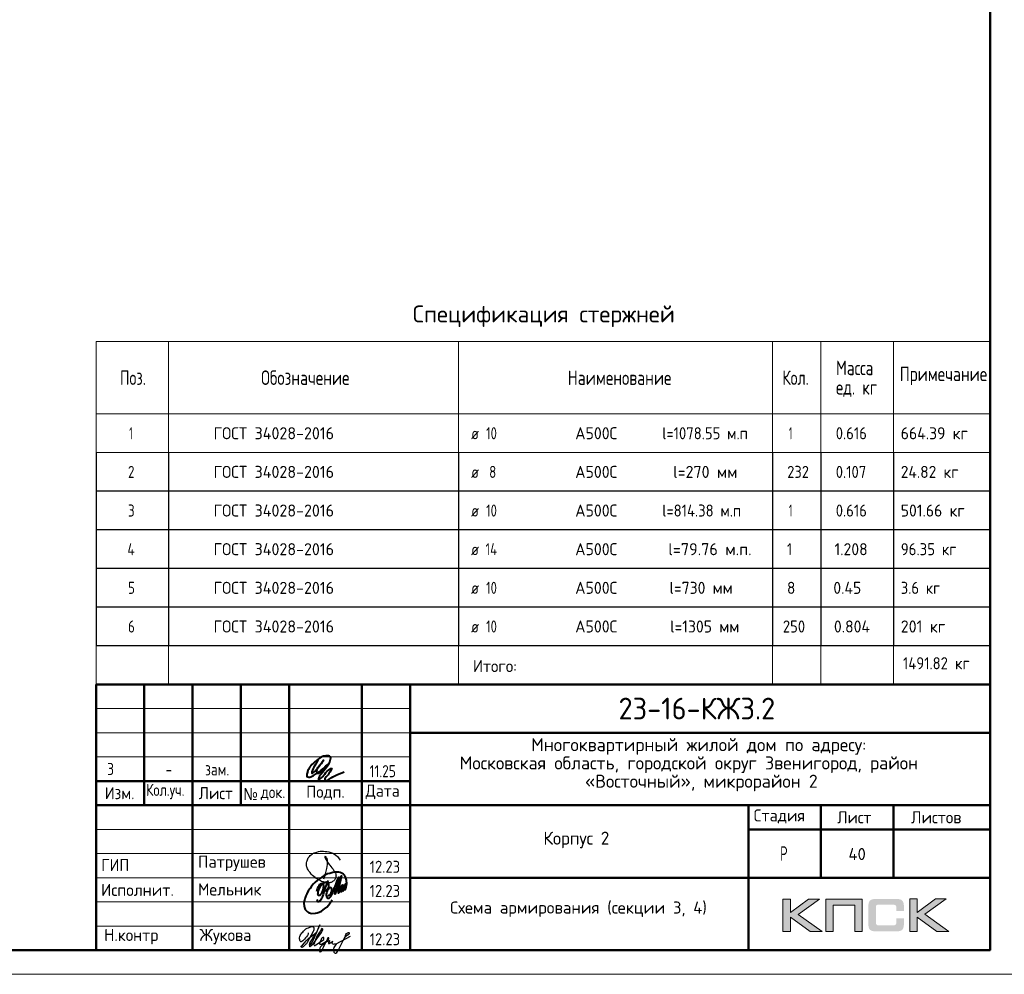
# Model space of a CAD drawing. Header units: millimetres. Extents: x -49773 to 2322955, y -3321 to 58485.
# Tile 554 of 580: x 2197376 to 2217750, y 6225 to 25986. Entities that reach past the tile are written whole.
import ezdxf

# ---------------------------------------------------------------- set-up
doc = ezdxf.new("R2010")
doc.units = ezdxf.units.MM
for name, color, linetype, lineweight in [('Standard', 7, 'Continuous', 25), ('Основная', 7, 'Continuous', 40), ('Стена наружная_ Сайдинг', 7, 'Continuous', 35)]:
    doc.layers.add(name, color=color, linetype=linetype, lineweight=lineweight)
doc.styles.add('GOST 2.304-81', font='txt')
doc.styles.add('ISOCPEUR', font='txt')
doc.styles.add('Segoe UI Symbol', font='txt')

# ---------------------------------------------------------------- blocks, each defined once
blk = doc.blocks.new('яяя')
at = {"lineweight": 30}
for points in [[(345424, 110432), (345425, 110410), (345424, 110397), (345417, 110379), (345406, 110350), (345390, 110319), (345357, 110275), (345310, 110221), (345265, 110176), (345198, 110110), (345161, 110077), (345133, 110066), (345116, 110066), (345102, 110075), (345090, 110091), (345082, 110115), (345074, 110146), (345066, 110182), (345064, 110206), (345067, 110234), (345077, 110278), (345095, 110320), (345114, 110361), (345134, 110395), (345159, 110428), (345195, 110469), (345228, 110506), (345284, 110560), (345331, 110595), (345379, 110625), (345435, 110648), (345486, 110670), (345532, 110686), (345573, 110696), (345605, 110698), (345621, 110695), (345635, 110687), (345648, 110671), (345656, 110649), (345659, 110625), (345659, 110583), (345656, 110553), (345647, 110523), (345635, 110489), (345387, 110033), (345349, 109985), (345311, 109948), (345247, 109889), (345209, 109858), (345192, 109844), (345180, 109837), (345157, 109833), (345150, 109835), (345140, 109842), (345135, 109856), (345138, 109881), (345148, 109892), (345183, 109930), (345267, 110024), (345343, 110105), (345455, 110213), (345617, 110343), (345775, 110456), (345811, 110526), (345838, 110607), (345890, 110740), (345902, 110771), (345698, 110295), (345672, 110226), (345626, 110132), (345572, 110032), (345518, 109953), (345481, 109918), (345497, 110001), (345567, 110147), (345655, 110301), (345760, 110442)], [(345481, 109918), (345476, 109896), (345475, 109874), (345485, 109861), (345506, 109866), (345539, 109891), (345632, 109983), (345968, 110450), (346022, 110527), (346029, 110560), (346027, 110579), (346026, 110590), (346010, 110605), (345993, 110609), (345975, 110601), (345962, 110584), (345954, 110562), (345857, 110421), (345783, 110292), (345741, 110183), (345701, 110079), (345665, 109985), (345660, 109952), (345666, 109929), (345669, 109915), (345682, 109910), (345702, 109914), (345735, 109941), (345846, 110007), (346065, 110160), (346075, 110193), (346070, 110217), (346066, 110236), (346052, 110241), (346030, 110241), (346007, 110228), (345978, 110203), (345960, 110164), (345892, 110010), (345895, 109986), (345904, 109966), (345925, 109964), (345969, 109968), (346045, 110000), (346218, 110114), (346261, 110154), (346280, 110184), (346282, 110210), (346278, 110225), (346263, 110229), (346241, 110222), (346220, 110198), (346162, 110049), (345989, 109904), (345932, 109849), (345906, 109805), (345891, 109739), (345890, 109690), (345899, 109652), (345924, 109647), (345956, 109655), (345980, 109674), (346058, 109838), (346158, 110046), (346261, 110098), (346314, 110120), (346292, 110079), (346269, 110036), (346261, 110008), (346267, 109998), (346293, 109998), (346363, 110039), (346445, 110095), (346421, 110068), (346414, 110040), (346407, 110011), (346416, 109990), (346466, 109972), (346509, 109977), (346574, 109984), (347172, 110293)], [(346586, 109971), (346543, 109917), (346509, 109873), (346489, 109825), (346475, 109767), (346472, 109710), (346478, 109675), (346485, 109641), (346501, 109621), (346517, 109602), (346542, 109589), (346568, 109592), (346605, 109620), (346680, 109731), (346736, 109842), (346865, 110115), (346962, 110290), (346969, 110318), (346979, 110360), (347013, 110403), (347056, 110434), (347091, 110450), (347109, 110450), (347121, 110434), (347115, 110405), (347072, 110355), (347012, 110307), (346924, 110222)]]:
    blk.add_lwpolyline(points, dxfattribs=at)
blk = doc.blocks.new('Из_буфера32210')
at = {"color": 7, "lineweight": 25}
blk.add_lwpolyline([(357, 84), (386, 160), (399, 213), (405, 239), (412, 268), (420, 299), (427, 339), (434, 380), (437, 414), (438, 442), (436, 466), (430, 489), (425, 504), (417, 519), (409, 531), (405, 535), (403, 536), (400, 539), (394, 541), (387, 543), (383, 542), (379, 539), (377, 534), (377, 528), (379, 523), (438, 428), (470, 382), (484, 365), (504, 341), (528, 310), (551, 280), (562, 264), (575, 247), (582, 235), (589, 220), (599, 198), (606, 184), (610, 167), (611, 155), (612, 143), (611, 127), (609, 116), (603, 96), (596, 82), (588, 69), (579, 56), (563, 43), (551, 34), (539, 25), (524, 16), (511, 10), (494, 5), (481, 3), (456, 0), (432, 1), (415, 3), (396, 6), (375, 11), (355, 19), (336, 24), (310, 31), (293, 39), (269, 53), (243, 69), (223, 80), (202, 93), (180, 109), (152, 128), (126, 152), (98, 182), (77, 211), (52, 241), (32, 266), (20, 293), (8, 329), (3, 348), (1, 373), (0, 393), (1, 417), (6, 440), (13, 454), (20, 476), (26, 497), (38, 517), (47, 529), (60, 548), (75, 563), (95, 581), (115, 593), (135, 606), (161, 618), (187, 628), (213, 638), (251, 647), (282, 653), (319, 655), (353, 655), (384, 652), (418, 648), (460, 641), (503, 628), (544, 611), (579, 594), (611, 573), (639, 545), (666, 515), (679, 496), (694, 471)], dxfattribs=at)
blk = doc.blocks.new('Из_буфера5543')
at = {"layer": 'Основная'}
for points in [[(762, 497), (761, 475), (762, 458), (767, 452), (778, 451), (786, 456), (792, 470), (796, 479), (799, 485), (802, 495), (805, 507), (808, 516), (812, 533), (814, 535), (801, 505), (800, 490), (800, 477), (805, 470), (820, 476), (824, 483), (826, 494), (829, 504), (833, 526), (835, 530), (842, 548), (846, 564), (852, 580), (855, 593), (859, 605), (862, 610), (866, 617), (856, 574), (856, 555), (851, 540), (848, 519), (849, 504), (848, 495), (853, 493), (861, 496), (863, 501), (868, 518), (873, 541), (876, 550), (880, 574), (883, 591), (886, 612), (881, 686), (874, 707), (870, 726), (859, 756), (851, 767), (838, 790), (819, 809), (794, 828), (785, 830), (763, 839), (748, 848), (721, 853), (704, 855), (666, 856), (639, 856), (599, 849), (579, 842), (535, 829), (485, 816), (420, 783), (378, 759), (341, 732), (282, 688), (227, 640), (195, 610), (157, 566), (127, 518), (88, 464), (57, 403), (39, 361), (27, 325), (16, 296), (6, 253), (0, 203), (7, 156), (13, 124), (29, 84), (60, 48), (75, 35), (98, 20), (138, 4), (165, 0), (237, 4), (277, 13), (317, 25), (365, 46), (428, 93), (474, 130), (516, 180), (554, 236), (582, 281)], [(265, 457), (281, 514), (299, 558), (312, 579), (332, 604), (345, 612), (360, 622), (376, 623), (382, 623), (387, 620), (391, 616), (396, 603), (399, 595), (402, 580), (403, 561), (401, 532), (394, 489), (386, 464), (379, 450), (372, 431), (365, 419), (358, 406), (348, 395), (338, 381), (328, 373), (313, 368), (304, 368), (296, 375), (294, 382), (290, 395), (293, 410), (293, 423), (297, 453), (305, 480), (308, 489), (320, 515), (328, 532), (344, 563), (361, 581), (377, 600), (395, 620), (414, 636), (448, 646), (472, 651), (482, 649), (493, 639), (502, 619), (507, 608), (508, 574), (505, 541), (499, 519), (483, 494), (469, 476), (459, 470), (443, 469), (439, 469)], [(503, 678), (478, 638), (464, 604), (452, 565), (440, 538), (428, 496), (422, 475), (417, 459), (413, 438), (402, 411), (395, 387), (383, 357), (378, 335), (370, 322), (367, 317), (359, 302), (348, 280), (336, 260), (324, 251), (310, 240), (299, 237), (292, 237), (288, 239), (281, 248), (278, 254), (278, 272), (276, 276), (276, 280)], [(496, 377), (509, 373), (536, 381), (548, 392), (559, 405), (565, 424), (573, 446), (576, 461), (579, 481), (579, 496), (575, 512), (567, 526), (551, 531), (538, 533), (529, 527), (518, 519), (505, 506), (501, 498), (495, 491), (490, 482), (482, 466), (479, 458), (472, 435), (468, 429), (464, 416), (460, 401), (461, 392), (462, 373), (465, 356), (469, 345), (477, 337), (483, 324), (496, 316), (511, 315), (524, 318), (535, 326), (547, 340), (554, 347), (566, 364), (572, 374), (579, 385), (593, 419), (599, 436), (606, 452), (616, 479), (623, 504), (629, 521), (635, 533), (637, 542), (643, 556), (644, 557), (652, 576), (658, 592), (688, 673), (724, 750), (651, 489), (636, 412), (636, 406), (639, 402), (645, 401), (649, 402), (651, 406), (655, 416), (660, 420), (661, 427), (665, 436), (668, 446), (753, 720), (780, 779), (715, 511), (710, 476), (706, 424), (712, 420), (718, 419), (725, 426), (729, 430), (733, 436), (737, 445), (741, 458), (745, 471), (747, 484), (749, 488), (761, 511), (768, 534), (772, 548), (776, 561), (781, 570), (788, 582), (792, 587), (802, 594), (804, 592), (807, 589), (807, 579), (807, 575), (804, 562), (805, 556), (800, 541), (793, 526), (784, 512), (774, 498), (767, 491), (762, 486), (760, 488), (763, 507), (764, 513), (767, 525), (769, 537), (771, 545)]]:
    blk.add_lwpolyline(points, dxfattribs=at)

msp = doc.modelspace()

# ---------------------------------------------------------------- hatches: boundary and pattern name
h = msp.add_hatch(color=256)
h.paths.add_polyline_path([(2213927.9, 7781.6), (2213700.4, 7781.6), (2213328.4, 7501.6), (2213328.4, 7781.6), (2213170.7, 7781.6), (2213170.7, 7109.5), (2213328.4, 7109.5), (2213328.4, 7404.8), (2213730.8, 7109.5), (2213982.5, 7109.5), (2213481.9, 7464.9)])
h.paths.add_polyline_path([(2214210.7, 7655.1), (2214656, 7655.1), (2214656, 7109.5), (2214812.3, 7109.5), (2214812.3, 7781.6), (2214645.6, 7781.6), (2214054.4, 7781.6), (2214054.4, 7622.6), (2214054.4, 7109.5), (2214210.7, 7109.5)])
h.paths.add_polyline_path([(2215950.4, 7785.1), (2215792.8, 7785.1), (2215792.8, 7112.3), (2215950.4, 7112.3), (2215950.4, 7408.2), (2216352.9, 7112.3), (2216604.6, 7112.3), (2216103.9, 7468.4), (2216549.9, 7785.1), (2216323.1, 7785.1), (2215950.4, 7505)])
msp.add_hatch(color=256).paths.add_polyline_path([(2215661.4, 7710.4), (2215659.3, 7718), (2215656.5, 7724.2), (2215653.1, 7730.5), (2215649.6, 7736.7), (2215646.2, 7741.5), (2215642, 7746.4), (2215637.9, 7751.2), (2215633.7, 7755.4), (2215628.2, 7758.8), (2215622.7, 7763), (2215616.4, 7766.4), (2215609.5, 7769.2), (2215602.6, 7771.9), (2215595, 7774.7), (2215587.4, 7776.8), (2215569.4, 7780.2), (2215550.1, 7783), (2215528.6, 7784.4), (2215505.1, 7785.1), (2215104.1, 7785.1), (2215080.5, 7784.4), (2215059.8, 7783), (2215039.8, 7780.2), (2215022.5, 7776.8), (2215014.2, 7774), (2215006.6, 7771.9), (2214999.6, 7769.2), (2214993.4, 7765.7), (2214987.2, 7763), (2214981, 7758.8), (2214976.1, 7755.4), (2214971.3, 7751.2), (2214967.1, 7746.4), (2214963.7, 7741.5), (2214959.5, 7736.7), (2214956.1, 7730.5), (2214953.3, 7724.2), (2214950.6, 7717.3), (2214947.8, 7710.4), (2214945.7, 7702.8), (2214942.3, 7686.2), (2214939.5, 7668.2), (2214937.4, 7648.2), (2214937.4, 7626), (2214937.4, 7272), (2214937.4, 7249.9), (2214939.5, 7229.8), (2214942.3, 7211.2), (2214945.7, 7194.6), (2214947.8, 7187), (2214950.6, 7180), (2214953.3, 7173.1), (2214956.1, 7166.9), (2214959.5, 7161.4), (2214963.7, 7155.8), (2214967.1, 7151), (2214971.3, 7146.2), (2214976.1, 7142), (2214981.7, 7138.6), (2214987.2, 7135.1), (2214993.4, 7131.6), (2214999.6, 7128.2), (2215007.3, 7126.1), (2215014.2, 7123.3), (2215022.5, 7121.3), (2215039.8, 7117.1), (2215059.8, 7115), (2215081.2, 7113), (2215104.1, 7112.3), (2215505.1, 7112.3), (2215528.6, 7113), (2215550.1, 7114.4), (2215569.4, 7117.1), (2215586.7, 7120.6), (2215595, 7123.3), (2215602.6, 7125.4), (2215609.5, 7128.2), (2215616.4, 7131.6), (2215622.7, 7134.4), (2215628.2, 7138.6), (2215633.7, 7142), (2215637.9, 7146.2), (2215642, 7150.3), (2215646.2, 7155.8), (2215649.6, 7160.7), (2215653.1, 7166.9), (2215656.5, 7173.1), (2215659.3, 7179.4), (2215661.4, 7187), (2215664.2, 7194.6), (2215667.6, 7211.2), (2215670.4, 7229.1), (2215671.8, 7249.9), (2215672.5, 7272), (2215672.5, 7383.3), (2215515.5, 7383.3), (2215515.5, 7292.8), (2215515.5, 7286.5), (2215514.8, 7280.3), (2215513.4, 7274.8), (2215512, 7269.2), (2215510, 7264.4), (2215507.9, 7260.3), (2215505.1, 7256.1), (2215501.7, 7252.7), (2215498.2, 7249.2), (2215494.1, 7246.4), (2215489.2, 7244.4), (2215484.4, 7242.3), (2215479.5, 7240.9), (2215473.3, 7240.2), (2215467.1, 7239.5), (2215460.9, 7238.8), (2215137.3, 7238.8), (2215131.7, 7239.5), (2215126.9, 7240.2), (2215122.7, 7242.3), (2215118.6, 7244.4), (2215114.4, 7247.1), (2215111, 7249.9), (2215107.5, 7253.3), (2215104.8, 7257.5), (2215102, 7261.6), (2215099.9, 7265.8), (2215097.8, 7270.6), (2215096.5, 7275.5), (2215094.4, 7285.2), (2215093.7, 7294.8), (2215093.7, 7617.7), (2215093.7, 7623.3), (2215094.4, 7628.8), (2215095.8, 7633.7), (2215097.1, 7638.5), (2215098.5, 7642.6), (2215100.6, 7646.1), (2215103.4, 7649.6), (2215106.1, 7653), (2215109.6, 7655.8), (2215113, 7658.5), (2215117.2, 7660.6), (2215121.3, 7662), (2215126.2, 7663.4), (2215131, 7664.1), (2215136.6, 7664.8), (2215142.1, 7664.8), (2215460.9, 7664.8), (2215467.1, 7664.8), (2215473.3, 7664.1), (2215478.8, 7662.7), (2215483.7, 7661.3), (2215488.5, 7659.2), (2215493.4, 7657.2), (2215497.5, 7653.7), (2215501, 7650.9), (2215504.4, 7646.8), (2215507.2, 7642.6), (2215510, 7638.5), (2215512, 7633.7), (2215513.4, 7628.8), (2215514.8, 7623.3), (2215515.5, 7617.1), (2215515.5, 7610.8), (2215515.5, 7536.8), (2215672.5, 7536.8), (2215672.5, 7626), (2215671.8, 7648.2), (2215670.4, 7668.2), (2215667.6, 7686.2), (2215663.5, 7702.8)])

# ---------------------------------------------------------------- linework, layer by layer
at = {"lineweight": 0}
for points in [[(2213170.7, 7109.5), (2213170.7, 7781.6), (2213328.4, 7781.6), (2213328.4, 7501.6), (2213700.4, 7781.6), (2213927.9, 7781.6), (2213481.9, 7464.9), (2213982.5, 7109.5), (2213730.8, 7109.5), (2213328.4, 7404.8), (2213328.4, 7109.5), (2213170.7, 7109.5)], [(2214210.7, 7109.5), (2214210.7, 7655.1), (2214656, 7655.1), (2214656, 7109.5), (2214812.3, 7109.5), (2214812.3, 7781.6), (2214645.6, 7781.6), (2214054.4, 7781.6), (2214054.4, 7622.6), (2214054.4, 7109.5), (2214210.7, 7109.5)], [(2215792.8, 7112.3), (2215792.8, 7785.1), (2215950.4, 7785.1), (2215950.4, 7505), (2216323.1, 7785.1), (2216549.9, 7785.1), (2216103.9, 7468.4), (2216604.6, 7112.3), (2216352.9, 7112.3), (2215950.4, 7408.2), (2215950.4, 7112.3), (2215792.8, 7112.3)]]:
    msp.add_lwpolyline(points, close=True, dxfattribs=at)
at = {"layer": 'Standard', "color": 7, "linetype": 'Continuous', "lineweight": 13, "transparency": 33554687}
for p, q in [((2217454.9, 19324.7), (2198954.9, 19324.7)), ((2198954.9, 19324.7), (2198954.9, 17824.7)), ((2200454.9, 19324.7), (2200454.9, 17824.7)), ((2206454.9, 19324.7), (2206454.9, 17824.7)), ((2212954.9, 19324.7), (2212954.9, 17824.7)), ((2213954.9, 19324.7), (2213954.9, 17824.7)), ((2215454.9, 19324.7), (2215454.9, 17824.7)), ((2217454.9, 19324.7), (2217454.9, 17824.7)), ((2217454.9, 17824.7), (2198954.9, 17824.7)), ((2198954.9, 17824.7), (2198954.9, 17024.7)), ((2200454.9, 17824.7), (2200454.9, 17024.7)), ((2206454.9, 17824.7), (2206454.9, 17024.7)), ((2212954.9, 17824.7), (2212954.9, 17024.7)), ((2213954.9, 17824.7), (2213954.9, 17024.7)), ((2215454.9, 17824.7), (2215454.9, 17024.7)), ((2217454.9, 17824.7), (2217454.9, 17024.7)), ((2217454.9, 17024.7), (2198954.9, 17024.7)), ((2198954.9, 13024.7), (2198954.9, 12224.7)), ((2200454.9, 13024.7), (2200454.9, 12224.7)), ((2206454.9, 13024.7), (2206454.9, 12224.7)), ((2212954.9, 13024.7), (2212954.9, 12224.7)), ((2213954.9, 13024.7), (2213954.9, 12224.7)), ((2215454.9, 13024.7), (2215454.9, 12224.7)), ((2217454.9, 12224.7), (2217454.9, 13024.7))]:
    msp.add_line(p, q, dxfattribs=at)
at = {"layer": 'Standard', "color": 7, "linetype": 'Continuous', "lineweight": 25, "transparency": 33554687}
for p, q in [((2198954.9, 17024.7), (2198954.9, 16224.7)), ((2200454.9, 17024.7), (2200454.9, 16224.7)), ((2206454.9, 17024.7), (2206454.9, 16224.7)), ((2212954.9, 17024.7), (2212954.9, 16224.7)), ((2213954.9, 17024.7), (2213954.9, 16224.7)), ((2215454.9, 17024.7), (2215454.9, 16224.7)), ((2217454.9, 17024.7), (2217454.9, 16224.7)), ((2217454.9, 16224.7), (2198954.9, 16224.7)), ((2198954.9, 16224.7), (2198954.9, 15424.7)), ((2200454.9, 16224.7), (2200454.9, 15424.7)), ((2206454.9, 16224.7), (2206454.9, 15424.7)), ((2212954.9, 16224.7), (2212954.9, 15424.7)), ((2213954.9, 16224.7), (2213954.9, 15424.7)), ((2215454.9, 16224.7), (2215454.9, 15424.7)), ((2217454.9, 16224.7), (2217454.9, 15424.7)), ((2217454.9, 15424.7), (2198954.9, 15424.7)), ((2198954.9, 15424.7), (2198954.9, 14624.7)), ((2200454.9, 15424.7), (2200454.9, 14624.7)), ((2206454.9, 15424.7), (2206454.9, 14624.7)), ((2212954.9, 15424.7), (2212954.9, 14624.7)), ((2213954.9, 15424.7), (2213954.9, 14624.7)), ((2215454.9, 15424.7), (2215454.9, 14624.7)), ((2217454.9, 15424.7), (2217454.9, 14624.7)), ((2217454.9, 14624.7), (2198954.9, 14624.7)), ((2198954.9, 14624.7), (2198954.9, 13824.7)), ((2200454.9, 14624.7), (2200454.9, 13824.7)), ((2206454.9, 14624.7), (2206454.9, 13824.7)), ((2212954.9, 14624.7), (2212954.9, 13824.7)), ((2213954.9, 14624.7), (2213954.9, 13824.7)), ((2215454.9, 14624.7), (2215454.9, 13824.7)), ((2217454.9, 14624.7), (2217454.9, 13824.7)), ((2217454.9, 13824.7), (2198954.9, 13824.7)), ((2198954.9, 13824.7), (2198954.9, 13024.7)), ((2200454.9, 13824.7), (2200454.9, 13024.7)), ((2206454.9, 13824.7), (2206454.9, 13024.7)), ((2212954.9, 13824.7), (2212954.9, 13024.7)), ((2213954.9, 13824.7), (2213954.9, 13024.7)), ((2215454.9, 13824.7), (2215454.9, 13024.7)), ((2217454.9, 13824.7), (2217454.9, 13024.7)), ((2217454.9, 13024.7), (2198954.9, 13024.7))]:
    msp.add_line(p, q, dxfattribs=at)
at = {"layer": 'Standard', "color": 7, "linetype": 'Continuous', "lineweight": 13, "transparency": 33554687}
msp.add_lwpolyline([(2158554.9, 6224.7), (2217954.9, 6224.7), (2217954.9, 48224.7), (2158554.9, 48224.7), (2158554.9, 6224.7)], close=True, dxfattribs=at)
at = {"layer": 'Standard', "color": 7, "linetype": 'Continuous', "lineweight": 50, "transparency": 33554687}
msp.add_lwpolyline([(2160554.9, 47724.7), (2217454.9, 47724.7), (2217454.9, 6724.7), (2160554.9, 6724.7), (2160554.9, 47724.7)], close=True, dxfattribs=at)
at = {"layer": 'Основная', "color": 7, "ltscale": 100}
msp.add_spline([(2203547.7, 10662.2), (2203478.3, 10535.8), (2203421.3, 10413.9), (2203421.3, 10386), (2203455.9, 10403.8), (2203553.2, 10509), (2203665.1, 10656.6), (2203584.6, 10552.6), (2203521.9, 10457.5), (2203529.8, 10396), (2203589, 10401.6), (2203667.3, 10467.6), (2203759, 10576.1), (2203810.5, 10680.1), (2203803.8, 10728.2), (2203719.5, 10744.4), (2203645, 10733.8), (2203515.2, 10648.8), (2203397.8, 10539.2), (2203340.8, 10441.9), (2203319.5, 10369.2), (2203320.6, 10322.2), (2203360.9, 10304.3), (2203429.1, 10327.8), (2203617, 10453.1), (2203771.3, 10580.6), (2203615.6, 10369.7), (2203560.1, 10272.4), (2203560, 10254), (2203593.5, 10270.8), (2203687.5, 10368.1), (2203812.7, 10483.3), (2203831.7, 10487.7), (2203813.8, 10445.2), (2203736.8, 10333.4), (2203689.7, 10246.2), (2203696.4, 10227.1), (2203732.2, 10236.1), (2203895.5, 10335.6), (2204090.1, 10413.9)], degree=3, dxfattribs=at)
at = {"layer": 'Стена наружная_ Сайдинг', "color": 7, "linetype": 'Continuous', "lineweight": 50, "transparency": 33554687}
for p, q in [((2198954.8, 12224.7), (2217454.9, 12224.7)), ((2198954.8, 6724.7), (2198954.8, 12224.7)), ((2202954.9, 6724.7), (2202954.9, 12224.7)), ((2217454.9, 12224.7), (2217454.9, 6724.7)), ((2205454.9, 11224.7), (2217454.9, 11224.7)), ((2205454.9, 10224.7), (2198954.8, 10224.7)), ((2198954.8, 9724.7), (2205454.9, 9724.7)), ((2205454.9, 9724.7), (2217454.9, 9724.7)), ((2212454.9, 9224.7), (2217454.9, 9224.7)), ((2205454.9, 8224.7), (2217454.9, 8224.7)), ((2198954.8, 6724.7), (2217454.9, 6724.7))]:
    msp.add_line(p, q, dxfattribs=at)
at = {"layer": 'Стена наружная_ Сайдинг', "color": 7, "linetype": 'Continuous', "lineweight": 13, "transparency": 33554687}
for p, q in [((2198954.8, 11724.7), (2205454.9, 11724.7)), ((2198954.8, 11224.7), (2205454.9, 11224.7)), ((2198954.8, 10724.7), (2205454.9, 10724.7)), ((2198954.8, 9224.7), (2205454.9, 9224.7)), ((2198954.8, 8724.7), (2205454.9, 8724.7)), ((2198954.8, 8224.7), (2205454.9, 8224.7)), ((2198954.8, 7724.7), (2205454.9, 7724.7)), ((2198954.8, 7224.7), (2205454.9, 7224.7))]:
    msp.add_line(p, q, dxfattribs=at)
at = {"layer": 'Стена наружная_ Сайдинг', "color": 7, "linetype": 'Continuous', "lineweight": 50, "transparency": 33554687}
for points in [[(2199954.8, 12224.7), (2199954.8, 10974.7), (2199954.8, 9724.7)], [(2200954.9, 12224.7), (2200954.9, 9474.7), (2200954.9, 6724.7)], [(2201954.9, 12224.7), (2201954.9, 10974.7), (2201954.9, 9724.7)], [(2204454.9, 12224.7), (2204454.9, 9474.7), (2204454.9, 6724.7)], [(2205454.9, 12224.7), (2205454.9, 9474.7), (2205454.9, 6724.7)], [(2212454.9, 6724.7), (2212454.9, 8224.7), (2212454.9, 9724.7)], [(2213954.9, 8224.7), (2213954.9, 8974.7), (2213954.9, 9724.7)], [(2215454.9, 9724.7), (2215454.9, 8974.7), (2215454.9, 8224.7)]]:
    msp.add_lwpolyline(points, dxfattribs=at)

# ---------------------------------------------------------------- block references
at = {"color": 1, "ltscale": 100}
msp.add_blockref('Из_буфера32210', (2203309.9, 8118.4), dxfattribs=at)
at = {"color": 2, "lineweight": 60, "xscale": 0.5, "yscale": 0.5, "zscale": 0.5}
msp.add_blockref('яяя', (2030634.1, -48133.9), dxfattribs=at)
at = {"layer": 'Основная'}
msp.add_blockref('Из_буфера5543', (2203257.4, 7485.8), dxfattribs=at)

# ---------------------------------------------------------------- texts
at = {"layer": 'Standard', "color": 7, "linetype": 'Continuous', "lineweight": 35, "transparency": 33554687, "insert": (2205509.9, 19624.7), "char_height": 350, "width": 5559.672, "attachment_point": 7, "style": 'ISOCPEUR'}
msp.add_mtext('\\W0.99;Спецификация стержней', dxfattribs=at)
at = {"layer": 'Standard', "color": 7, "linetype": 'Continuous', "lineweight": 25, "transparency": 33554687}
for s, insert, char_height, width, attachment_point, style in [('\\W0.78;Обозначение', (2202370.6, 18424.7), 300, 1999.524, 7, 'ISOCPEUR'), ('\\W0.76;Масса', (2214267.6, 18627), 300, 1001.695, 7, 'ISOCPEUR'), ('\\W0.74;Поз.', (2199451.3, 18424.7), 300, 698.393, 7, 'ISOCPEUR'), ('\\W0.78;Наименование', (2208716.3, 18424.7), 300, 2227.838, 7, 'ISOCPEUR'), ('\\W0.74;Кол.', (2213158.3, 18424.7), 300, 710.583, 7, 'ISOCPEUR'), ('\\W0.78;Примечание', (2215585.7, 18421.7), 300, 1867.526, 7, 'ISOCPEUR'), ('\\W0.76;ед. кг', (2214267.6, 18177), 300, 1001.193, 7, 'ISOCPEUR'), ('\\W0.56;1', (2199642.4, 17299.7), 250, 194.435, 7, 'ISOCPEUR'), ('\\W0.96;ГОСТ 34028-2016', (2201385.8, 17299.7), 250, 2743.715, 7, 'ISOCPEUR'), ('\\W0.75;10', (2207027.6, 17299.7), 250, 393.566, 7, 'ISOCPEUR'), ('\\W0.95;А500С', (2208870.9, 17299.7), 250, 1042.908, 7, 'ISOCPEUR'), ('{\\W0.8800;l=1078.55 м.п}', (2210672.4, 17299.7), 250, 1908.875, 7, 'ISOCPEUR'), ('\\W0.56;1', (2213292.4, 17299.7), 250, 194.454, 7, 'ISOCPEUR'), ('\\W0.88;0.616', (2214262.4, 17299.7), 250, 834.265, 7, 'ISOCPEUR'), ('{\\W0.9400;664.39 кг}', (2215607.4, 17299.7), 250, 1691.435, 7, 'ISOCPEUR'), ('\\W0.82;ø', (2206716.8, 17299.7), 250, 327.202, 7, 'ISOCPEUR'), ('\\W0.78;2', (2199617.4, 16499.7), 250, 272.004, 7, 'ISOCPEUR'), ('\\W0.96;ГОСТ 34028-2016', (2201385.8, 16499.7), 250, 2743.715, 7, 'ISOCPEUR'), ('\\W0.78;8', (2207090.1, 16499.7), 250, 272.013, 7, 'ISOCPEUR'), ('\\W0.95;А500С', (2208870.9, 16499.7), 250, 1042.908, 7, 'ISOCPEUR'), ('\\W0.96;l=270 мм', (2210897.5, 16499.7), 250, 1469.725, 7, 'ISOCPEUR'), ('{\\W0.8700;232}', (2213257.8, 16499.7), 250, 757.849, 7, 'ISOCPEUR'), ('\\W0.88;0.107', (2214262.4, 16499.7), 250, 834.265, 7, 'ISOCPEUR'), ('{\\W0.9300;24.82 кг}', (2215607.4, 16499.7), 250, 1515.715, 7, 'ISOCPEUR'), ('\\W0.82;ø', (2206716.8, 16499.7), 250, 327.202, 7, 'ISOCPEUR'), ('\\W0.78;3', (2199617.4, 15699.7), 250, 272.004, 7, 'ISOCPEUR'), ('\\W0.96;ГОСТ 34028-2016', (2201385.8, 15699.7), 250, 2743.715, 7, 'ISOCPEUR'), ('\\W0.82;ø', (2206716.8, 15699.7), 250, 327.202, 7, 'ISOCPEUR'), ('\\W0.75;10', (2207027.6, 15699.7), 250, 393.566, 7, 'ISOCPEUR'), ('\\W0.95;А500С', (2208870.9, 15699.7), 250, 1042.908, 7, 'ISOCPEUR'), ('{\\W0.8800;l=814.38 м.п}', (2210672.4, 15699.7), 250, 1908.875, 7, 'ISOCPEUR'), ('\\W0.56;1', (2213292.4, 15699.7), 250, 194.454, 7, 'ISOCPEUR'), ('\\W0.88;0.616', (2214262.4, 15699.7), 250, 834.265, 7, 'ISOCPEUR'), ('{\\W0.9400;501.66 кг}', (2215607.4, 15699.7), 250, 1691.435, 7, 'ISOCPEUR'), ('{\\W0.9700;l=79.76 м.п.}', (2210797.5, 14899.7), 250, 1670.186, 7, 'ISOCPEUR'), ('\\W0.80;4', (2199604.9, 14899.7), 250, 299.872, 7, 'ISOCPEUR'), ('\\W0.96;ГОСТ 34028-2016', (2201385.8, 14899.7), 250, 2743.715, 7, 'ISOCPEUR'), ('\\W0.82;ø', (2206716.8, 14899.7), 250, 327.202, 7, 'ISOCPEUR'), ('\\W0.76;14', (2207015.1, 14899.7), 250, 420.47, 7, 'ISOCPEUR'), ('\\W0.95;А500С', (2208870.9, 14899.7), 250, 1042.908, 7, 'ISOCPEUR'), ('{\\W0.8000;1}', (2213254.9, 14899.7), 250, 299.854, 7, 'ISOCPEUR'), ('{\\W0.9400;1.208}', (2214237.4, 14899.7), 250, 891.686, 7, 'ISOCPEUR'), ('{\\W0.8900;96.35 кг}', (2215607.4, 14899.7), 250, 1310.498, 7, 'ISOCPEUR'), ('\\W0.78;5', (2199617.4, 14099.7), 250, 272.004, 7, 'ISOCPEUR'), ('\\W0.96;ГОСТ 34028-2016', (2201385.8, 14099.7), 250, 2743.715, 7, 'ISOCPEUR'), ('\\W0.82;ø', (2206716.8, 14099.7), 250, 327.202, 7, 'ISOCPEUR'), ('\\W0.75;10', (2207027.6, 14099.7), 250, 393.566, 7, 'ISOCPEUR'), ('\\W0.95;А500С', (2208870.9, 14099.7), 250, 1042.908, 7, 'ISOCPEUR'), ('{\\W0.9400;l=730 мм}', (2210822.5, 14099.7), 250, 1616.431, 7, 'ISOCPEUR'), ('{\\W0.9200;8}', (2213252.9, 14099.7), 250, 664.126, 7, 'ISOCPEUR'), ('{\\W0.9400;0.45}', (2214212.4, 14099.7), 250, 942.222, 7, 'ISOCPEUR'), ('{\\W0.8800;3.6 кг}', (2215607.4, 14099.7), 250, 1584.268, 7, 'ISOCPEUR'), ('\\W0.78;6', (2199617.4, 13299.7), 250, 272.004, 7, 'ISOCPEUR'), ('\\W0.96;ГОСТ 34028-2016', (2201385.8, 13299.7), 250, 2743.715, 7, 'ISOCPEUR'), ('\\W0.82;ø', (2206716.8, 13299.7), 250, 327.202, 7, 'ISOCPEUR'), ('\\W0.75;10', (2207027.6, 13299.7), 250, 393.566, 7, 'ISOCPEUR'), ('\\W0.95;А500С', (2208870.9, 13299.7), 250, 1042.908, 7, 'ISOCPEUR'), ('{\\W0.9400;l=1305 мм}', (2210835, 13299.7), 250, 1591.26, 7, 'ISOCPEUR'), ('{\\W0.8800;250}', (2213167.4, 13299.7), 250, 484.994, 7, 'ISOCPEUR'), ('{\\W0.9400;0.804}', (2214224.9, 13299.7), 250, 916.954, 7, 'ISOCPEUR'), ('{\\W0.9600;201 кг}', (2215607.4, 13299.7), 250, 1444.596, 7, 'ISOCPEUR'), ('\\W0.95;Итого:', (2206754.5, 12481), 250, 1143.457, 7, 'ISOCPEUR'), ('{\\W0.8800;1491.82\\W0.9100; кг}', (2215654.5, 12538.8), 250, 1663.073, 7, 'ISOCPEUR'), ('\\W0.99;Многоквартирный жилой дом по адресу: ', (2207958.4, 10769.7), 270, 7123.096, 7, 'ISOCPEUR'), ('\\W0.99;Московская область, городской округ Звенигород, район ', (2206480.1, 10391.7), 270, 10078.117, 7, 'ISOCPEUR'), ('3', (2199257, 10599.5), 250, 283.333, 2, 'GOST 2.304-81'), ('11.25', (2204615.3, 10304.6), 250, 693.365, 7, 'GOST 2.304-81'), ('\\W0.99;«Восточный», микрорайон 2', (2209072.2, 10013.7), 270, 4896.223, 7, 'ISOCPEUR'), ('-', (2200461.4, 10590.5), 250, 283.333, 2, 'GOST 2.304-81'), ('зам.', (2201461.4, 10590.5), 250, 283.333, 2, 'GOST 2.304-81'), ('\\W0.93;Изм.', (2199136.1, 9849.4), 250, 752.89, 7, 'ISOCPEUR'), ('\\W0.79;Кол.уч.', (2199991.5, 9849.4), 250, 973.664, 7, 'ISOCPEUR'), ('\\W0.94;Лист', (2201079.9, 9849.4), 250, 866.919, 7, 'ISOCPEUR'), ('\\W0.91;№', (2202000.3, 9832.1), 250, 477.949, 7, 'Segoe UI Symbol'), ('\\W0.84;док.', (2202364.5, 9832.1), 250, 649.802, 7, 'ISOCPEUR'), ('\\W0.94;Подп.', (2203304.9, 9839), 250, 916.954, 7, 'ISOCPEUR'), ('\\W0.94;Дата', (2204532.1, 9849.4), 250, 967.75, 7, 'ISOCPEUR'), ('\\W0.96;Стадия', (2212565, 9349.4), 250, 1243.911, 7, 'ISOCPEUR'), ('\\W0.94;Лист', (2214292.6, 9349.4), 250, 866.912, 7, 'ISOCPEUR'), ('\\W0.96;Листов', (2215818.5, 9349.4), 250, 1218.997, 7, 'ISOCPEUR'), ('\\W0.96;Корпус 2', (2208212.4, 8834.7), 270, 1614.451, 7, 'ISOCPEUR'), ('\\W0.62;Р', (2213112.6, 8574.7), 300, 276.791, 7, 'ISOCPEUR'), ('\\W0.92;ГИП', (2199065.6, 8362.2), 250, 689.612, 7, 'ISOCPEUR'), ('\\W0.97;Патрушев', (2201065.8, 8362.2), 250, 1670.192, 7, 'ISOCPEUR'), ('\\W0.88;12.23', (2204617.9, 8326), 250, 834.272, 7, 'ISOCPEUR'), ('\\W0.97;Исполнит.', (2199060, 7846.4), 250, 1645.076, 7, 'ISOCPEUR'), ('\\W0.96;Мельник', (2201065.8, 7856.1), 250, 1394.321, 7, 'ISOCPEUR'), ('\\W0.88;12.23', (2204617.9, 7826), 250, 834.272, 7, 'ISOCPEUR'), ('\\W0.96;Н.контр', (2199122.5, 6846.4), 250, 1319.141, 7, 'ISOCPEUR'), ('\\W0.96;Жукова', (2201097.3, 6846.4), 250, 1269.071, 7, 'ISOCPEUR'), ('\\W0.88;12.23', (2204617.9, 6826), 250, 834.272, 7, 'ISOCPEUR')]:
    msp.add_mtext(s, dxfattribs=dict(at, insert=insert, char_height=char_height, width=width, attachment_point=attachment_point, style=style))
at = {"layer": 'Standard', "color": 7, "linetype": 'Continuous', "lineweight": 50, "transparency": 33554687, "insert": (2209767.4, 11499.7), "char_height": 450, "width": 3586.382, "attachment_point": 7, "style": 'ISOCPEUR'}
msp.add_mtext('\\W0.95;23-16-КЖ3.2', dxfattribs=at)
at = {"layer": 'Standard', "color": 7, "linetype": 'Continuous', "lineweight": 13, "transparency": 33554687, "insert": (2214704.9, 8714.7), "char_height": 250, "width": 459.375, "attachment_point": 5, "style": 'ISOCPEUR'}
msp.add_mtext('40', dxfattribs=at)
at = {"layer": 'Standard', "color": 7, "linetype": 'Continuous', "lineweight": 25, "transparency": 33554687, "insert": (2208939.1, 7731.2), "char_height": 250, "width": 6491.875, "attachment_point": 2, "line_spacing_factor": 0.903614}
msp.add_mtext('{\\fISOCPEUR|b0|i0|c0|p0;Схема армирования (секции 3, 4)}', dxfattribs=at)

doc.saveas('drawing.dxf')
